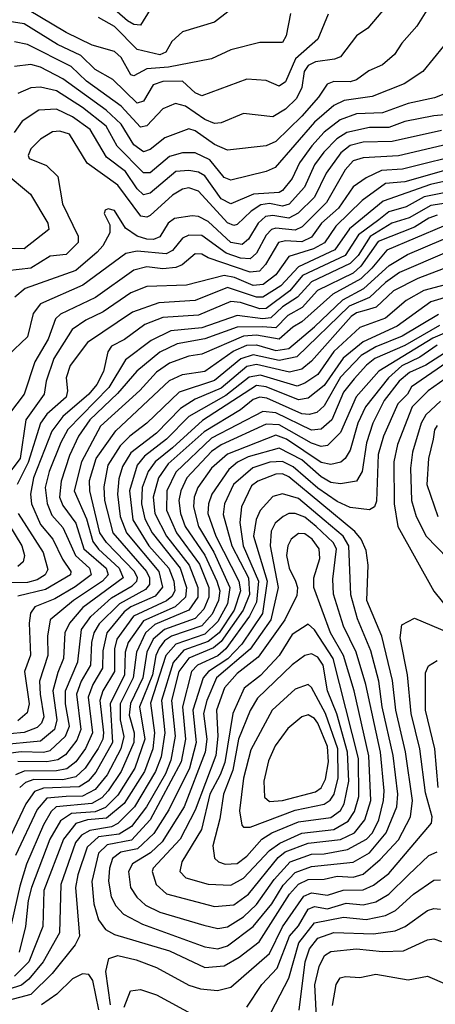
# Model space of a CAD drawing. Extents: x 1308313 to 1441400, y 959662 to 1036319.
# Tile 336 of 656: x 1362311 to 1363599, y 1013763 to 1016816. Entities that reach past the tile are written whole.
import ezdxf

# ---------------------------------------------------------------- set-up
doc = ezdxf.new("R2010")
doc.units = 0

msp = doc.modelspace()

# ---------------------------------------------------------------- linework, layer by layer
at = {"layer": '0CON10XD'}
for points in [[(1362715, 1016846.8), (1362685, 1016798.8), (1362665, 1016800.3), (1362645, 1016812.5), (1362525, 1016917.6)], [(1362997.6, 1016872.4), (1362915, 1016807.6), (1362815, 1016778.4), (1362782, 1016748), (1362764.1, 1016715), (1362745, 1016706.3), (1362675, 1016723.5), (1362605, 1016794.5), (1362555, 1016821.9)], [(1363267, 1016833), (1363234.7, 1016755), (1363166.2, 1016693.8), (1363135, 1016622.6), (1363115, 1016609), (1363075, 1016627.3), (1363015, 1016631.6), (1362875, 1016579), (1362855, 1016588.3), (1362815, 1016625.2), (1362755, 1016624.2), (1362725, 1016613.3), (1362695, 1016563.3), (1362675, 1016557), (1362600, 1016629.9), (1362545, 1016661.5), (1362500.2, 1016705), (1362428.3, 1016738.3), (1362325, 1016802.7), (1362265, 1016811.7)], [(1363447.5, 1016857.5), (1363390.3, 1016789.7), (1363354.8, 1016765.2), (1363305, 1016700.8), (1363287, 1016693), (1363227.9, 1016685), (1363205, 1016673.5), (1363193.1, 1016655), (1363185.8, 1016605), (1363168.9, 1016571.1), (1363135, 1016537.9), (1363095, 1016514.2), (1363005, 1016524.7), (1362935, 1016495.7), (1362915, 1016493.7), (1362885, 1016506.3), (1362825, 1016547.4), (1362793.8, 1016556.2), (1362755, 1016538.9), (1362705, 1016486.7), (1362685, 1016482.8), (1362625, 1016547.9), (1362517.6, 1016625), (1362470.8, 1016670.8), (1362335, 1016738.2), (1362295, 1016746.7)], [(1363150.2, 1016835), (1363136.5, 1016765), (1363125, 1016744.6), (1363055, 1016745.3), (1362965, 1016722.1), (1362905, 1016693.8), (1362771.7, 1016668.3), (1362705, 1016662.9), (1362665, 1016641.1), (1362655, 1016644.3), (1362625, 1016698.1), (1362605, 1016717.1), (1362535, 1016736.9), (1362455, 1016775.7), (1362335, 1016846.7)], [(1363573.2, 1016845), (1363542, 1016795), (1363495, 1016742.7)], [(1363495, 1016742.7), (1363472.4, 1016707.6), (1363435, 1016675.4), (1363393.3, 1016656.7), (1363355, 1016628.6), (1363335, 1016622.4), (1363285, 1016623.9), (1363264.2, 1016615.8), (1363236.9, 1016575), (1363185, 1016516.3), (1363105, 1016438.4), (1363075, 1016424), (1362955, 1016411), (1362915, 1016428.6), (1362855, 1016471.5), (1362835, 1016477.5), (1362760.3, 1016449.7), (1362715, 1016413), (1362695, 1016405.5), (1362665, 1016428.1), (1362625, 1016492), (1362579, 1016535), (1362445, 1016632.6), (1362375, 1016668), (1362345, 1016676.7), (1362295, 1016670.6)], [(1363625, 1016733.2), (1363560.8, 1016655), (1363503, 1016617), (1363403, 1016577), (1363317.1, 1016565), (1363285, 1016549.4), (1363225, 1016497.8), (1363102.6, 1016357.4), (1363075, 1016345.2), (1362965, 1016317.6), (1362945, 1016326.1), (1362900.7, 1016380.7), (1362855, 1016403.3), (1362815, 1016402.3), (1362775, 1016391.1), (1362715, 1016340.6), (1362695, 1016340.6), (1362613, 1016423), (1362578.5, 1016485), (1362505, 1016543.5), (1362425, 1016595.4), (1362375, 1016606.6), (1362345, 1016604.8), (1362305, 1016587)], [(1363625.1, 1016584.9), (1363597, 1016573), (1363514.6, 1016555.4), (1363435, 1016526.5), (1363355, 1016523.2), (1363304.4, 1016505.6), (1363255, 1016466.7), (1363216, 1016424), (1363178.6, 1016371.4), (1363155, 1016322.9), (1363125, 1016285.6), (1363115, 1016280.1), (1363035.2, 1016274.8), (1362965, 1016244.8), (1362935, 1016259.7), (1362885, 1016331.7), (1362865, 1016343), (1362835, 1016348.3), (1362795, 1016344.8), (1362715, 1016277.3), (1362695, 1016272.5), (1362675, 1016291.1), (1362638.6, 1016345), (1362579.7, 1016389.7), (1362529.7, 1016475), (1362475, 1016514.9), (1362425, 1016538.2), (1362370.6, 1016535), (1362319, 1016501), (1362294.2, 1016465.8)], [(1363695, 1016526.4), (1363595, 1016517.9), (1363505, 1016499.6), (1363455, 1016481.6), (1363395, 1016481.1), (1363325, 1016466.1), (1363294.1, 1016445.9), (1363253.8, 1016405), (1363224.6, 1016365.4), (1363193.2, 1016296.8), (1363146.4, 1016243.6), (1363125, 1016237.1), (1363085, 1016245.3), (1363058.7, 1016241.3), (1363028.3, 1016221.7), (1362985, 1016180.3), (1362975, 1016177.3), (1362955, 1016185.9), (1362865, 1016284.1), (1362835, 1016294.1), (1362815, 1016290.2), (1362785, 1016272), (1362715, 1016208.9), (1362705, 1016203.7), (1362686.4, 1016206.4), (1362615, 1016302.9), (1362520.4, 1016370.4), (1362465, 1016460.7), (1362435, 1016470.3), (1362412.5, 1016467.5), (1362375, 1016444.8), (1362345.3, 1016415), (1362336.7, 1016395), (1362340.5, 1016385), (1362393.9, 1016363.9), (1362429.4, 1016329.4), (1362443.9, 1016245), (1362492.3, 1016145), (1362492, 1016125), (1362455, 1016087.5), (1362405, 1016083), (1362345, 1016044.9), (1362272.7, 1016037.3)], [(1363618.4, 1016471.6), (1363465, 1016437.8), (1363375.4, 1016435.4), (1363335, 1016425.8), (1363306.7, 1016403.3), (1363260.4, 1016339.6), (1363225, 1016265.2), (1363174.1, 1016215.9), (1363145, 1016200.2), (1363095, 1016208.2), (1363073.1, 1016205), (1363049.8, 1016185), (1363020.1, 1016135), (1363000.9, 1016119.1), (1362965, 1016124.7), (1362895, 1016190.1), (1362865, 1016205.5), (1362845, 1016208), (1362790.5, 1016199.5), (1362771.4, 1016185), (1362745, 1016142.4), (1362725.8, 1016134.2), (1362705, 1016135.1), (1362674.7, 1016144.7), (1362639.1, 1016169.1), (1362605, 1016224.4), (1362585, 1016229.5), (1362576, 1016225), (1362572.2, 1016215), (1362589.8, 1016179.8), (1362590.6, 1016155), (1362568.8, 1016115), (1362550.6, 1016095), (1362485, 1016037.9), (1362327.3, 1015982.7), (1362295.7, 1015955)], [(1363656.2, 1016433.9), (1363485, 1016394), (1363375, 1016387.1), (1363345, 1016377.9), (1363320.2, 1016349.8), (1363261.5, 1016248.5), (1363186.4, 1016173.6), (1363165, 1016163.2), (1363105, 1016169.6), (1363091.1, 1016165), (1363075, 1016148), (1363045, 1016092.2), (1363025.7, 1016074.3), (1362995, 1016076), (1362951.3, 1016091.3), (1362875, 1016146.4), (1362835, 1016148.1), (1362815, 1016137.9), (1362785, 1016100.5), (1362765, 1016089.4), (1362675, 1016097.7), (1362639.5, 1016090.5), (1362506.9, 1015993.1), (1362374.9, 1015935.1), (1362353, 1015905), (1362335, 1015832.2), (1362273.8, 1015775)], [(1363705, 1016403.5), (1363497.5, 1016352.5), (1363432.1, 1016347.9), (1363384.3, 1016325.7), (1363345, 1016297), (1363298.7, 1016231.3), (1363246.2, 1016185), (1363215, 1016141.6), (1363185, 1016127.4), (1363135, 1016130.4), (1363113, 1016125), (1363072.9, 1016057), (1363053.9, 1016036.1), (1363025, 1016032.9), (1362895, 1016077.6), (1362875, 1016088.5), (1362855, 1016089.8), (1362814.5, 1016055.5), (1362795, 1016046.9), (1362755, 1016043.7), (1362705, 1016049.3), (1362665, 1016039.6), (1362545.6, 1015954.4), (1362437.5, 1015902.5), (1362421.4, 1015888.6), (1362399.5, 1015825), (1362357.8, 1015755), (1362325.2, 1015655), (1362278.8, 1015595)], [(1363675, 1016361), (1363505, 1016313.1), (1363445, 1016307.4), (1363372.5, 1016255), (1363291.2, 1016175), (1363256, 1016124), (1363221.1, 1016105), (1363145, 1016081.5), (1363104.9, 1016025), (1363065.6, 1015994.4), (1363035, 1015991.8), (1362976.5, 1016016.5), (1362945, 1016022.1), (1362827.7, 1015992.3), (1362705, 1015988.4), (1362655, 1015969.2), (1362569.7, 1015910.3), (1362515.9, 1015884.1), (1362473.3, 1015855), (1362416.2, 1015765), (1362392.8, 1015695), (1362386.7, 1015655), (1362329.7, 1015575), (1362311.9, 1015455), (1362266.7, 1015395)], [(1362262.6, 1016342.6), (1362344.5, 1016274.5), (1362398.4, 1016185), (1362400.8, 1016165), (1362324.3, 1016105.7), (1362255, 1016105.8)], [(1363695, 1016329.9), (1363584.4, 1016304.5), (1363437.2, 1016252.8), (1363332.9, 1016167.1), (1363287.9, 1016102.1), (1363175, 1016049.4), (1363119.8, 1015990.2), (1363065, 1015955.3), (1363045, 1015955.1), (1362955, 1015984.9), (1362855, 1015945.1), (1362742.3, 1015937.7), (1362660.7, 1015909.3), (1362521.1, 1015815), (1362466.9, 1015743.1), (1362455.2, 1015705), (1362459.2, 1015665), (1362454.5, 1015645), (1362395, 1015592.3), (1362375.1, 1015564.9), (1362337.2, 1015442.8), (1362302.9, 1015375)], [(1363705.3, 1016294.7), (1363565, 1016266.6), (1363508.9, 1016235), (1363455, 1016219.8), (1363423.9, 1016195), (1363361.2, 1016148.8), (1363320.1, 1016085), (1363187.7, 1016022.3), (1363148.2, 1015975), (1363075, 1015920), (1363055, 1015918.8), (1362995, 1015938.8), (1362965, 1015942.2), (1362865, 1015900.1), (1362755, 1015892.6), (1362699.2, 1015870.8), (1362636.2, 1015823.8), (1362595, 1015803), (1362584.1, 1015785.9), (1362571, 1015725), (1362549.7, 1015685), (1362524.9, 1015655), (1362444.8, 1015585.2), (1362410, 1015540), (1362353.4, 1015395), (1362344.4, 1015345), (1362347.6, 1015315), (1362375, 1015250.2), (1362414, 1015205), (1362443.2, 1015143.2), (1362468.9, 1015105), (1362468.4, 1015095), (1362390.5, 1015049.5), (1362305, 1015028.3)], [(1363708, 1016258), (1363585, 1016239.1), (1363518.2, 1016201.8), (1363464.8, 1016184.8), (1363396.9, 1016143.1), (1363359.8, 1016085), (1363335, 1016059.9), (1363215, 1016003.4), (1363172, 1015955), (1363125, 1015925), (1363089, 1015891), (1363065, 1015888), (1362985, 1015898.8), (1362875, 1015860.6), (1362779.1, 1015850.9), (1362718.5, 1015821.5), (1362639, 1015761), (1362587, 1015675), (1362460.2, 1015545), (1362438, 1015505), (1362402.3, 1015415), (1362389.3, 1015365), (1362395.6, 1015315.6), (1362410, 1015280), (1362445, 1015241.3), (1362460.7, 1015205), (1362483.5, 1015155), (1362527.3, 1015115), (1362532.5, 1015095), (1362483, 1015057), (1362419.9, 1015020.1), (1362357.9, 1014995), (1362344.4, 1014975.6), (1362339.7, 1014945), (1362344.4, 1014845.6), (1362325.4, 1014794.6), (1362339.8, 1014695), (1362333.6, 1014666.4), (1362305, 1014641.7)], [(1363605, 1016209.3), (1363579.4, 1016200.6), (1363535, 1016172.6), (1363422.1, 1016127.9), (1363368, 1016052), (1363345, 1016030.2), (1363233.9, 1015976.1), (1363186.4, 1015923.6), (1363141.6, 1015898.4), (1363105, 1015860.5), (1363063.1, 1015863.1), (1362985, 1015862.3), (1362885, 1015826.2), (1362799.3, 1015810.7), (1362745.2, 1015784.8), (1362673.9, 1015726.1), (1362613.5, 1015656.5), (1362528.5, 1015575), (1362493.5, 1015525), (1362465.3, 1015465), (1362438.9, 1015385), (1362434.4, 1015335), (1362445, 1015309.6), (1362485.1, 1015255.1), (1362509.5, 1015175), (1362578.7, 1015115), (1362585.4, 1015095), (1362567.6, 1015075), (1362477.1, 1015015), (1362405.2, 1014955), (1362397.1, 1014905), (1362397.6, 1014845), (1362371.9, 1014765), (1362374.3, 1014725), (1362385.6, 1014655), (1362378.2, 1014635), (1362365, 1014621.5), (1362325, 1014605.8), (1362235, 1014597.8)], [(1363624, 1016176), (1363448.4, 1016101.6), (1363402.8, 1016045), (1363367.8, 1016012.2), (1363281.3, 1015965), (1363185, 1015878.8), (1363157.3, 1015862.7), (1363115, 1015825.3), (1363045, 1015837.2), (1363005, 1015834.8), (1362875, 1015779.1), (1362835, 1015772.2), (1362775, 1015750.4), (1362735, 1015723.3), (1362683.6, 1015666.4), (1362561.7, 1015555), (1362502.2, 1015445), (1362479.5, 1015355), (1362517.8, 1015267.8), (1362537.8, 1015197.8), (1362554.6, 1015174.6), (1362619.4, 1015115), (1362631.9, 1015085), (1362506.3, 1014993.7), (1362465.4, 1014945), (1362451.2, 1014915), (1362446.4, 1014835), (1362428.6, 1014791.4), (1362413.5, 1014735), (1362426.3, 1014645), (1362418.6, 1014615), (1362375, 1014579.2), (1362245, 1014566.5)], [(1362275, 1014541.4), (1362315, 1014546.9), (1362385, 1014544.8), (1362405, 1014550.2), (1362453, 1014595), (1362464.9, 1014625.1), (1362452.6, 1014695), (1362452.6, 1014735), (1362491.2, 1014825), (1362502.7, 1014925), (1362530.9, 1014965), (1362595, 1015022.9), (1362659.5, 1015060.5), (1362674.2, 1015075), (1362676.2, 1015085), (1362666.7, 1015105), (1362579.5, 1015195), (1362559.6, 1015225), (1362527.9, 1015355), (1362527.1, 1015387.1), (1362548.2, 1015455), (1362609.3, 1015540.7), (1362775, 1015697.2), (1362815, 1015715.6), (1362885, 1015725.8), (1362972.3, 1015787.7), (1363015, 1015806.9), (1363045, 1015807.9), (1363105, 1015790.3), (1363145, 1015796.6), (1363225, 1015863.1), (1363312.4, 1015947.6), (1363377.8, 1015982.2), (1363456.4, 1016053.6), (1363512.5, 1016087.5), (1363624.7, 1016135.3)], [(1363635.1, 1016094.9), (1363488.3, 1016031.7), (1363445, 1016001.2), (1363395, 1015954.7), (1363332.5, 1015927.5), (1363169.8, 1015770.2), (1363115, 1015759.4), (1363035, 1015776.7), (1362995.8, 1015764.2), (1362915, 1015696.9), (1362805, 1015660.9), (1362705.2, 1015565), (1362652.2, 1015525), (1362622.6, 1015495), (1362584.2, 1015435), (1362572.1, 1015367.9), (1362573.9, 1015325), (1362599.2, 1015225), (1362703.6, 1015105), (1362713.6, 1015085), (1362713.6, 1015065), (1362700.3, 1015049.7), (1362620, 1015005), (1362557.6, 1014942.4), (1362540.2, 1014915), (1362532.9, 1014885), (1362530.2, 1014815), (1362501.2, 1014765), (1362487.4, 1014725), (1362500.5, 1014615), (1362488.2, 1014581.8), (1362453.1, 1014536.9), (1362428.9, 1014521.1), (1362395, 1014515.1), (1362305, 1014515.7)], [(1363645, 1016051.3), (1363545, 1016013.7), (1363469.8, 1015975), (1363415.4, 1015924.6), (1363385.2, 1015914.8), (1363355, 1015906.9), (1363338.3, 1015895), (1363215, 1015757), (1363185, 1015732.4), (1363147.2, 1015722.8), (1363045, 1015746.3), (1363015, 1015740.8), (1362935, 1015673.8), (1362855, 1015639.7), (1362809.8, 1015610.2), (1362735, 1015534.1), (1362655, 1015473.1), (1362629.2, 1015430.8), (1362618.1, 1015391.9), (1362614.1, 1015345), (1362622.5, 1015275), (1362642.3, 1015225), (1362742.2, 1015105), (1362753.2, 1015056.8), (1362731.1, 1015028.9), (1362655, 1014995.4), (1362635, 1014979.8), (1362580.6, 1014915), (1362568.7, 1014858.7), (1362568, 1014805), (1362537.3, 1014755), (1362523.4, 1014715), (1362536.7, 1014605), (1362515, 1014556.1), (1362484.4, 1014515), (1362456.5, 1014493.5), (1362425, 1014487.6), (1362325, 1014486.4), (1362297.5, 1014475)], [(1363715, 1016016.2), (1363563.7, 1015976.3), (1363509.1, 1015945), (1363445, 1015890.5), (1363365, 1015861.6), (1363285, 1015786.8), (1363235, 1015716), (1363195, 1015688.3), (1363170.4, 1015679.6), (1363056.8, 1015713.2), (1363022.2, 1015707.8), (1362949.8, 1015650.2), (1362834.9, 1015585), (1362766.1, 1015515), (1362697.2, 1015462.8), (1362674.7, 1015435), (1362651.3, 1015355), (1362661.5, 1015265), (1362711.1, 1015185), (1362773.3, 1015115), (1362788.8, 1015075), (1362791.5, 1015045), (1362782.5, 1015027.5), (1362766, 1015014), (1362663.8, 1014966.2), (1362611.9, 1014895), (1362604.9, 1014865), (1362604.2, 1014795), (1362568.3, 1014735), (1362559.1, 1014705), (1362570.5, 1014605), (1362568.3, 1014585), (1362554.1, 1014555.9), (1362513.6, 1014495), (1362485, 1014468.8), (1362445, 1014459), (1362355, 1014460.3), (1362329, 1014451), (1362310.8, 1014435)], [(1363715, 1015980.4), (1363585, 1015940.8), (1363481.1, 1015865), (1363375, 1015817.2), (1363314, 1015766), (1363255, 1015681.2), (1363205, 1015642.1), (1363175, 1015636.9), (1363075, 1015677.9), (1363045, 1015681.2), (1362877.1, 1015572.9), (1362785, 1015488.3), (1362730.7, 1015445), (1362709.2, 1015415), (1362690.5, 1015365), (1362687.9, 1015315), (1362698.3, 1015268.3), (1362721.1, 1015225), (1362808.3, 1015115), (1362827.7, 1015055), (1362824.5, 1015025), (1362792.7, 1014995), (1362695, 1014952.5), (1362646.7, 1014885), (1362638.1, 1014855), (1362635.4, 1014785), (1362590.9, 1014695), (1362598.8, 1014575), (1362546.9, 1014483.1), (1362523.4, 1014455), (1362495, 1014437.6), (1362385, 1014433.6), (1362356.9, 1014423.1), (1362329.8, 1014385), (1362255, 1014228.2)], [(1363608.8, 1015901.2), (1363496.5, 1015835), (1363415, 1015801.1), (1363369.5, 1015775), (1363305, 1015707), (1363255, 1015618.8), (1363231.7, 1015598.3), (1363208.3, 1015591.7), (1363185, 1015594.2), (1363077.2, 1015642.8), (1363055, 1015645.3), (1363035, 1015637.8), (1362995, 1015606), (1362882.3, 1015537.7), (1362771.4, 1015438.6), (1362741.1, 1015395), (1362724.7, 1015335), (1362729.7, 1015285), (1362765.5, 1015215), (1362836.2, 1015125), (1362863.1, 1015055), (1362862.9, 1015025), (1362835, 1014984.7), (1362729.7, 1014940.3), (1362700.5, 1014915), (1362672.7, 1014855), (1362663, 1014775), (1362622.1, 1014695), (1362621.8, 1014645), (1362633.8, 1014593.8), (1362624.6, 1014555), (1362581.5, 1014475), (1362545, 1014429.1), (1362505, 1014408.7), (1362455, 1014407.5), (1362395, 1014402), (1362365, 1014367.3), (1362298.3, 1014225)], [(1363705, 1015876.5), (1363591.2, 1015828.8), (1363424.3, 1015725.7), (1363353.7, 1015646.3), (1363305, 1015536.1), (1363265, 1015495.2), (1363245, 1015492), (1363215, 1015502.9), (1363115, 1015559.3), (1363075, 1015561.6), (1362935, 1015497.4), (1362905, 1015476.8), (1362829.4, 1015395), (1362810.4, 1015355), (1362804.4, 1015325), (1362809.4, 1015285), (1362824.1, 1015245), (1362885, 1015156), (1362922.2, 1015075), (1362930.9, 1015045), (1362927.5, 1015015), (1362907.2, 1014972.8), (1362875, 1014936.9), (1362781.8, 1014905), (1362760.2, 1014889.8), (1362743.1, 1014866.9), (1362733.3, 1014845), (1362722.5, 1014785), (1362682.5, 1014685), (1362698.8, 1014585), (1362667.5, 1014495), (1362615, 1014412), (1362576.4, 1014373.6), (1362545, 1014360.5), (1362471.4, 1014355), (1362437.7, 1014332.3), (1362404.7, 1014275), (1362347.6, 1014125), (1362337, 1014085), (1362329.1, 1014005), (1362309.4, 1013925)], [(1363612.4, 1015867.6), (1363505, 1015805.1), (1363411.4, 1015765), (1363385.4, 1015745), (1363348.1, 1015701.9)], [(1363605, 1015806.4), (1363551.1, 1015768.9), (1363495, 1015742.9), (1363454, 1015705), (1363382.4, 1015615), (1363359.2, 1015565), (1363335, 1015481.1), (1363320, 1015455), (1363305.9, 1015444.1), (1363275, 1015437), (1363245, 1015442.5), (1363138.2, 1015515), (1363105, 1015527.9), (1362955, 1015468.5), (1362905.4, 1015425), (1362863, 1015365), (1362851.5, 1015335), (1362849.1, 1015305), (1362865.1, 1015245), (1362912.1, 1015165), (1362961.9, 1015055), (1362955.1, 1015005), (1362925, 1014949.7), (1362885, 1014911.2), (1362795, 1014879.5), (1362764.1, 1014845), (1362716.6, 1014696.6), (1362728.9, 1014605), (1362723.3, 1014555), (1362697.2, 1014485), (1362635, 1014385.4), (1362579.5, 1014340.5), (1362521.2, 1014335), (1362485, 1014323.6), (1362446.8, 1014275), (1362386.1, 1014116.1), (1362383, 1014005), (1362338.8, 1013895), (1362295, 1013850.9)], [(1363628.1, 1015781.9), (1363570, 1015745), (1363518.6, 1015721.4), (1363487.3, 1015695), (1363441.1, 1015635), (1363405.6, 1015565), (1363386.2, 1015503.8), (1363372.7, 1015415), (1363354.5, 1015385.5), (1363305, 1015376.8), (1363275, 1015380.7), (1363245, 1015398.8), (1363185, 1015451.2), (1363115, 1015487.6), (1363019.3, 1015460.7), (1362986.4, 1015443.6), (1362959.3, 1015420.7), (1362906.4, 1015345), (1362896.3, 1015315), (1362894.5, 1015285), (1362919.3, 1015215), (1362990.4, 1015075), (1362995.2, 1015045), (1362975.3, 1014985), (1362928.7, 1014915), (1362895, 1014888.4), (1362819.1, 1014860.9), (1362786.7, 1014823.3), (1362750.5, 1014705), (1362760.6, 1014605), (1362749.5, 1014530.5), (1362732.3, 1014485), (1362666.4, 1014375), (1362615, 1014323.4), (1362595, 1014314), (1362528.3, 1014301.7), (1362502.4, 1014287.6), (1362484.3, 1014265), (1362438.1, 1014135), (1362434.3, 1013985), (1362384, 1013895), (1362339.1, 1013840.9), (1362316.8, 1013823.2), (1362188.3, 1013781.7)], [(1363635, 1015752.5), (1363525, 1015677.3), (1363513.4, 1015655), (1363482.8, 1015625), (1363438.9, 1015525), (1363422.5, 1015467.6), (1363417, 1015323), (1363410.6, 1015305), (1363395, 1015296.2), (1363335, 1015303.1), (1363295, 1015322.4), (1363235, 1015363.2), (1363159, 1015429), (1363125, 1015446.2), (1363085.8, 1015444.2), (1363034, 1015426), (1362973.5, 1015375), (1362945.6, 1015315), (1362941.5, 1015281.5), (1362968.7, 1015185), (1363019.6, 1015085), (1363023.4, 1015033.4), (1363003.5, 1014985), (1362935, 1014888), (1362911.3, 1014868.7), (1362835, 1014836), (1362804.4, 1014795), (1362781.6, 1014705), (1362792.3, 1014595), (1362779.7, 1014520.3), (1362762.3, 1014477.7), (1362704, 1014375), (1362657.8, 1014315), (1362619.1, 1014290.9), (1362555, 1014282.5), (1362520, 1014250), (1362491.3, 1014165), (1362484.1, 1014125), (1362495.7, 1013974.3), (1362482.3, 1013947.7), (1362411.6, 1013858.4), (1362345, 1013793.9), (1362275, 1013774.7)], [(1363665, 1015727.5), (1363577.4, 1015665), (1363527.6, 1015615), (1363481.8, 1015498.2), (1363470.8, 1015445), (1363471.5, 1015315), (1363482.7, 1015245), (1363594.5, 1015044.5), (1363642.4, 1014985)], [(1363348.1, 1015701.9), (1363315, 1015660.6), (1363278.5, 1015575), (1363245, 1015546.6), (1363215, 1015543.6), (1363105, 1015596.5), (1363065, 1015600.7), (1362905, 1015517.8), (1362795, 1015413.2), (1362766.5, 1015355), (1362766.1, 1015295), (1362797, 1015225), (1362867.9, 1015127.9), (1362896.9, 1015055), (1362897.3, 1015025), (1362881.6, 1014988.4), (1362855, 1014959.1), (1362759.8, 1014925), (1362724.5, 1014895.5), (1362704.9, 1014855), (1362692.3, 1014775), (1362654, 1014696), (1362649.9, 1014659.9), (1362665.9, 1014605), (1362664.8, 1014575), (1362625.8, 1014485), (1362585.5, 1014425), (1362565, 1014403.3), (1362534.4, 1014385.6), (1362424.3, 1014375.7), (1362408.5, 1014361.5), (1362385, 1014320.2), (1362332.3, 1014197.7), (1362310.9, 1014129.1), (1362276.2, 1013973.8)], [(1363615, 1015632.7), (1363569.5, 1015590.5), (1363555.2, 1015564.8), (1363528.4, 1015475), (1363522.6, 1015425), (1363524.9, 1015324.9), (1363540.2, 1015275), (1363571.2, 1015215), (1363637.8, 1015145)], [(1363605, 1015557.1), (1363596.1, 1015543.9), (1363592.2, 1015515), (1363578.4, 1015455), (1363572.9, 1015375), (1363607.3, 1015275)], [(1362885, 1013877.7), (1362945, 1013882.4), (1362990.9, 1013909.1), (1363052.7, 1013957.3), (1363147.4, 1014105), (1363175, 1014135.5), (1363205, 1014150.4), (1363255, 1014151.1), (1363295, 1014160.3), (1363345, 1014157.9), (1363375, 1014167.2), (1363428, 1014212), (1363485, 1014273.4), (1363522.4, 1014345), (1363528, 1014395), (1363506.4, 1014546.4), (1363476.5, 1014675), (1363466.8, 1014766.8), (1363433.6, 1014905), (1363387.1, 1015015), (1363391.1, 1015125), (1363385, 1015170), (1363369.2, 1015205), (1363349.3, 1015229.3), (1363145, 1015398.9), (1363125, 1015407.4), (1363105, 1015406.5), (1363048.9, 1015385), (1363029.5, 1015370.5), (1362998.7, 1015305), (1362992.9, 1015257.1), (1363003.4, 1015185), (1363050.9, 1015075), (1363045, 1015009.8), (1363023.5, 1014966.5), (1362949.5, 1014865), (1362925, 1014843.8), (1362861.6, 1014815), (1362843.6, 1014795), (1362815, 1014685.7), (1362824.4, 1014585), (1362811.6, 1014515), (1362715, 1014335.7), (1362657.4, 1014272.6), (1362582.2, 1014257.8), (1362555, 1014232), (1362534.4, 1014144.4), (1362540.7, 1014075), (1362555.4, 1014025.4), (1362577.2, 1013995), (1362605, 1013979.3), (1362775, 1013929.4), (1362885, 1013877.7)], [(1362925, 1013935.4), (1362955, 1013944.5), (1363035, 1014004.2), (1363091.9, 1014075), (1363127.5, 1014132.5), (1363165, 1014172.1), (1363215, 1014190.3), (1363345, 1014204.4), (1363395, 1014233.4), (1363446.7, 1014295), (1363480.2, 1014375), (1363482.9, 1014415), (1363468.4, 1014535), (1363434.7, 1014685), (1363424.2, 1014765), (1363399.3, 1014859.3), (1363358.4, 1014958.4), (1363337.5, 1015032.5), (1363331, 1015185), (1363313.7, 1015215), (1363254.6, 1015264.6), (1363175, 1015331.4), (1363125, 1015345.5), (1363095, 1015337), (1363056, 1015294), (1363044.3, 1015265.7), (1363035.3, 1015214.7), (1363078.1, 1015075), (1363063, 1014975), (1362999.9, 1014880.1), (1362955.8, 1014834.2), (1362895.7, 1014795), (1362879.3, 1014775), (1362847.2, 1014675), (1362857.5, 1014575), (1362837, 1014495), (1362773.3, 1014366.7), (1362726.9, 1014293.1), (1362676.3, 1014245), (1362624.2, 1014235), (1362598.4, 1014215), (1362589, 1014185), (1362586.4, 1014145), (1362593.9, 1014096.1), (1362608.7, 1014068.7), (1362632.6, 1014042.6), (1362691.3, 1014011.3), (1362885, 1013941), (1362925, 1013935.4)], [(1362252.2, 1015292.2), (1362317.1, 1015185), (1362325.5, 1015155), (1362321.6, 1015135), (1362305, 1015120.8)], [(1362306.3, 1015285), (1362383.6, 1015163.6), (1362398.3, 1015111.7), (1362389.3, 1015095), (1362365, 1015078.7), (1362335, 1015071.2), (1362265, 1015070.1)], [(1362925, 1013998.6), (1362955, 1014003.3), (1363005, 1014034.3), (1363045, 1014073), (1363099.9, 1014150.1), (1363149, 1014205), (1363215, 1014229), (1363255, 1014229.9), (1363326.7, 1014243.3), (1363385.5, 1014275), (1363404.8, 1014295.2), (1363424.3, 1014335), (1363438.2, 1014395), (1363440.5, 1014425), (1363429, 1014545), (1363383.6, 1014755), (1363353.8, 1014855), (1363314.8, 1014935.2), (1363283.7, 1015035), (1363281.2, 1015081.2), (1363292.5, 1015175), (1363282.3, 1015195), (1363229.6, 1015245), (1363195, 1015273.7), (1363164.8, 1015285.2), (1363145, 1015285.2), (1363127.5, 1015275), (1363103.2, 1015255), (1363090.4, 1015229.6), (1363087.7, 1015185), (1363111.6, 1015055), (1363089.6, 1014955), (1363025.3, 1014864.7), (1362920.4, 1014775), (1362890.8, 1014705), (1362880.4, 1014665), (1362890.9, 1014585), (1362886.2, 1014545), (1362820.8, 1014375), (1362752.5, 1014267.5), (1362716.6, 1014233.4), (1362660.9, 1014199.1), (1362648.3, 1014175), (1362654, 1014125), (1362673.9, 1014095), (1362700.5, 1014070.5), (1362745, 1014049), (1362881.2, 1014008.8), (1362925, 1013998.6)], [(1362915, 1014066.2), (1362975, 1014071.7), (1363019.7, 1014105), (1363111.8, 1014218.2), (1363133.7, 1014236.3), (1363205, 1014262.6), (1363305.5, 1014274.5), (1363348.9, 1014295), (1363381, 1014335), (1363399.2, 1014395), (1363393.5, 1014533.5), (1363347.1, 1014735), (1363314.9, 1014844.9), (1363273.8, 1014915), (1363222.3, 1015055), (1363222.7, 1015085), (1363241.2, 1015145), (1363238.6, 1015175), (1363217.8, 1015205), (1363195, 1015221.6), (1363175, 1015222.4), (1363152.6, 1015205), (1363141.8, 1015185), (1363138.2, 1015155), (1363146.3, 1015115), (1363166.2, 1015075), (1363172.2, 1015055), (1363169.9, 1015030.1), (1363132.2, 1014955), (1363050.4, 1014839.6), (1362985, 1014788.8), (1362945.9, 1014744.1), (1362920.7, 1014675), (1362924.6, 1014594.6), (1362918.6, 1014535), (1362854.9, 1014365), (1362807.9, 1014275), (1362725, 1014185.7), (1362721.1, 1014175), (1362733.9, 1014135), (1362766.3, 1014106.3), (1362915, 1014066.2)], [(1362591.9, 1013761.9), (1362578.3, 1013865), (1362587.1, 1013905), (1362615, 1013914.2), (1362671.6, 1013901.6), (1362735, 1013877.2), (1362835, 1013822.9), (1362870.9, 1013810.9), (1362923.6, 1013806.4), (1362965, 1013816.5), (1363085, 1013920.5), (1363125, 1014003.9), (1363191.8, 1014098.2), (1363215, 1014108.5), (1363265, 1014102.1), (1363313.2, 1014116.8), (1363375, 1014118.5), (1363407.7, 1014132.3), (1363455, 1014169.2), (1363587.6, 1014325), (1363589.1, 1014345), (1363569, 1014419), (1363551.6, 1014555), (1363523.8, 1014665), (1363513.4, 1014785), (1363490.5, 1014899.5), (1363495, 1014939.4), (1363535, 1014960.4), (1363641.8, 1014915)], [(1362965, 1014132.4), (1363005, 1014154.2), (1363085, 1014240.6), (1363116.7, 1014263.3), (1363185, 1014294.2), (1363284.6, 1014305.4), (1363328.9, 1014331.1), (1363348.8, 1014361.2), (1363362.2, 1014407.8), (1363361, 1014525), (1363282.2, 1014835), (1363225, 1014924.2), (1363205, 1014941.4), (1363155, 1014910.2), (1363115.5, 1014845), (1363057.7, 1014782.3), (1363006.2, 1014743.8), (1362971, 1014665), (1362946.6, 1014513.4), (1362932.2, 1014475), (1362899.8, 1014415), (1362874, 1014305), (1362813.8, 1014205), (1362807.4, 1014175), (1362825.8, 1014155.8), (1362895, 1014135.9), (1362965, 1014132.4)], [(1362948.1, 1014198.1), (1362985, 1014200), (1363015, 1014222.8), (1363061.8, 1014275), (1363092.8, 1014295), (1363175, 1014328.8), (1363275, 1014342.6), (1363305, 1014363.9), (1363316.5, 1014385), (1363331.2, 1014455), (1363327.3, 1014545), (1363293.5, 1014663.5), (1363264.9, 1014735), (1363251.8, 1014815), (1363235, 1014839.7), (1363215, 1014849.3), (1363195, 1014844.8), (1363155, 1014815.9), (1363048.1, 1014711.9), (1363025.5, 1014674.5), (1362989.2, 1014585), (1362971.2, 1014488.8), (1362943, 1014415), (1362931.2, 1014338.8), (1362909.6, 1014255), (1362915, 1014216.7), (1362927.3, 1014205), (1362948.1, 1014198.1)], [(1363607.6, 1014435), (1363598, 1014555), (1363568.8, 1014675), (1363569, 1014791), (1363577.7, 1014812.3), (1363605, 1014829.6)], [(1363025, 1014312.2), (1363165, 1014365.3), (1363255, 1014383.4), (1363273.6, 1014396.4), (1363285.3, 1014415), (1363298.4, 1014465), (1363297.2, 1014555), (1363258.5, 1014665), (1363215, 1014745.9), (1363205, 1014754.2), (1363165, 1014739.8), (1363093.3, 1014675), (1363027.8, 1014552.2), (1363004.8, 1014464.8), (1362992.6, 1014362.6), (1362999, 1014319), (1363005, 1014312.5), (1363025, 1014312.2)], [(1363085, 1014391.6), (1363125, 1014394.9), (1363227.9, 1014422.1), (1363245.2, 1014434.8), (1363258.4, 1014461.6), (1363268.1, 1014515), (1363265, 1014562.2), (1363235, 1014634.8), (1363225, 1014649), (1363205, 1014660.7), (1363185, 1014654.1), (1363142.1, 1014617.9), (1363103, 1014565), (1363081.8, 1014518.2), (1363068, 1014455), (1363069.8, 1014405), (1363085, 1014391.6)], [(1363015.1, 1013754.9), (1363061.7, 1013825), (1363108.8, 1013875), (1363147.3, 1013975), (1363175, 1014006.2), (1363205, 1014058.6), (1363225, 1014066.6), (1363265, 1014059.8), (1363323.3, 1014076.7), (1363375, 1014071.9), (1363415, 1014081.4), (1363455, 1014104.8), (1363515.8, 1014164.2), (1363578.7, 1014225), (1363605, 1014235.6)], [(1363077.3, 1013712.7), (1363145.2, 1013844.8), (1363176.4, 1013953.6), (1363225, 1014016.3), (1363315, 1014033.3), (1363385, 1014026.5), (1363445, 1014038.6), (1363475.5, 1014054.5), (1363531.4, 1014105), (1363595, 1014148.3), (1363615, 1014148.9)], [(1363177, 1013745), (1363196.1, 1013895), (1363209.3, 1013935), (1363235, 1013968.2), (1363285, 1013985.6), (1363407.7, 1013982.3), (1363475, 1013990.6), (1363505.3, 1014004.7), (1363575, 1014054.3), (1363595, 1014060.4), (1363615, 1014057.8)], [(1363232.1, 1013705), (1363225.8, 1013824.2), (1363239.3, 1013880.7), (1363255.4, 1013914.6), (1363275, 1013926.8), (1363355, 1013935.1), (1363435, 1013927.3), (1363500.4, 1013929.6), (1363575, 1013963.2), (1363595, 1013966.3), (1363618.3, 1013958.3)], [(1362556.4, 1013746.4), (1362537.3, 1013837.3), (1362525, 1013855.3), (1362505, 1013857.7), (1362475, 1013842.5), (1362425.7, 1013795), (1362378.3, 1013761.7)], [(1363280.7, 1013759.3), (1363291.9, 1013825), (1363304.7, 1013845), (1363320.4, 1013849.6), (1363365, 1013846.7), (1363415, 1013856.3), (1363515, 1013838.9), (1363575, 1013850.9), (1363635, 1013824.3)], [(1362635, 1013754.4), (1362654.4, 1013805), (1362685, 1013809.2), (1362735, 1013792.5), (1362855, 1013727.4)]]:
    msp.add_lwpolyline(points, dxfattribs=at)

doc.saveas('drawing.dxf')
